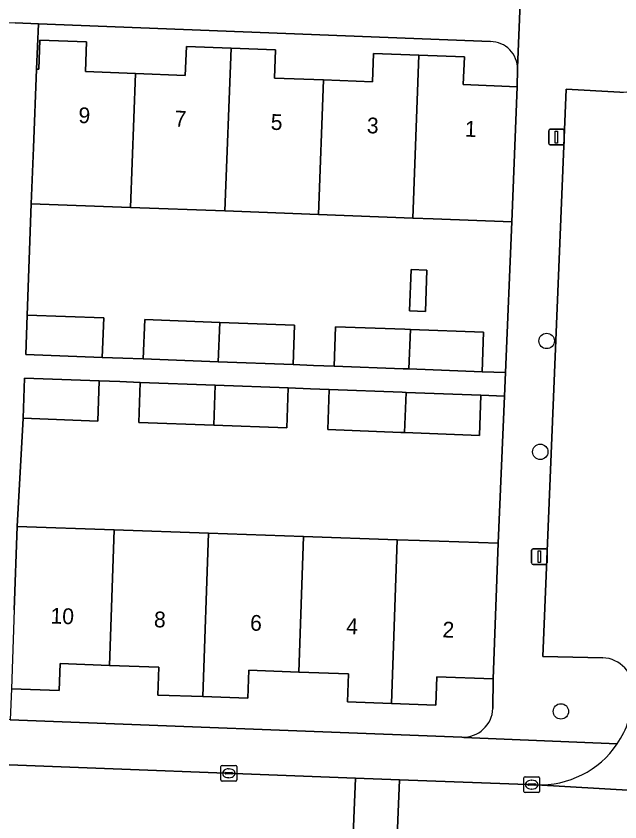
# Model space of a CAD drawing. Extents: x 161354 to 162026, y 386504 to 387460.
# Drawn here: x 161542.8 to 161581.1, y 386929.5 to 386980.6 of the extents above; entities that cross this region are included whole.
import ezdxf

# ---------------------------------------------------------------- set-up
doc = ezdxf.new("R2010")
doc.units = 0
for name, color, linetype in [('IMGEO_Boom', 7, 'Continuous'), ('IMGEO_Erf', 7, 'Continuous'), ('IMGEO_Kolk', 7, 'Continuous'), ('IMGEO_Lichtmast', 7, 'Continuous'), ('IMGEO_Muur', 7, 'Continuous'), ('IMGEO_Pand', 7, 'Continuous'), ('IMGEO_Pand_nummerreeks', 7, 'Continuous'), ('IMGEO_Parkeervlak_open', 7, 'Continuous'), ('IMGEO_Rijbaan_lokaal_open', 7, 'Continuous'), ('IMGEO_Voetpad_open', 7, 'Continuous')]:
    doc.layers.add(name, color=color, linetype=linetype)

msp = doc.modelspace()

# ---------------------------------------------------------------- linework, layer by layer
at = {"layer": 'IMGEO_Boom'}
for centre in [(161576.456, 386959.978), (161576.051, 386952.949), (161577.359, 386936.485)]:
    msp.add_circle(centre, 0.489, dxfattribs=at)
at = {"layer": 'IMGEO_Erf'}
for points in [[(161572.89, 386978.96), (161544.223, 386980.088), (161544.089, 386977.213), (161544.244, 386977.207), (161544.313, 386979.048), (161547.269, 386978.937), (161547.198, 386977.059), (161550.368, 386976.939), (161553.535, 386976.82), (161553.604, 386978.661)], [(161553.604, 386978.661), (161556.435, 386978.554), (161559.267, 386978.447), (161559.199, 386976.646), (161562.302, 386976.529), (161565.405, 386976.412), (161565.473, 386978.211), (161568.355, 386978.102), (161571.235, 386977.994), (161571.169, 386976.231), (161574.576, 386976.102), (161574.601, 386977.204)], [(161573.045, 386936.667), (161573.073, 386938.545), (161569.482, 386938.672), (161569.419, 386936.888), (161566.62, 386936.987), (161563.821, 386937.085), (161563.884, 386938.87), (161560.728, 386938.981), (161557.571, 386939.093), (161557.509, 386937.322), (161554.652, 386937.423), (161551.797, 386937.524), (161551.859, 386939.297), (161548.728, 386939.407), (161545.596, 386939.517), (161545.536, 386937.817), (161542.505, 386937.924), (161542.434, 386935.944), (161571.082, 386934.853)]]:
    msp.add_lwpolyline(points, dxfattribs=at)
for points in [[(161574.253, 386967.534), (161569.257, 386967.722), (161567.973, 386967.77), (161561.986, 386967.996), (161556.053, 386968.22), (161550.054, 386968.446), (161543.767, 386968.683), (161543.51, 386961.618), (161548.368, 386961.435), (161548.273, 386958.935), (161549.572, 386958.886), (161550.871, 386958.837), (161550.966, 386961.337), (161555.717, 386961.158), (161560.467, 386960.979), (161560.373, 386958.479), (161561.672, 386958.43), (161562.971, 386958.381), (161563.065, 386960.881), (161567.456, 386960.716), (161567.815, 386960.702), (161572.452, 386960.528), (161572.358, 386958.028), (161573.842, 386957.972)], [(161567.852, 386964.503), (161568.858, 386964.466), (161568.761, 386961.847), (161567.755, 386961.884)], [(161573.778, 386956.472), (161572.289, 386956.536), (161572.193, 386953.992), (161567.448, 386954.171), (161567.197, 386954.18), (161562.58, 386954.354), (161562.671, 386956.898), (161561.485, 386956.943), (161560.058, 386956.997), (161559.969, 386954.459), (161555.341, 386954.627), (161550.586, 386954.809), (161550.677, 386957.35), (161549.378, 386957.399), (161548.079, 386957.448), (161547.988, 386954.901), (161543.246, 386955.083), (161542.869, 386948.221), (161549.029, 386948.003), (161555.015, 386947.792), (161561.029, 386947.58), (161566.984, 386947.369), (161568.381, 386947.32), (161573.377, 386947.144)]]:
    msp.add_lwpolyline(points, close=True, dxfattribs=at)
for centre, radius, start, end in [((161572.894, 386977.252), 1.708, 358.3868, 90.1259), ((161571.154, 386936.745), 1.893, 267.8297, 357.6521)]:
    msp.add_arc(centre, radius, start, end, dxfattribs=at)
at = {"layer": 'IMGEO_Kolk'}
for p, q in [((161555.796, 386932.137), (161555.796, 386932.989)), ((161555.871, 386933.063), (161556.723, 386933.063)), ((161556.797, 386932.989), (161556.797, 386932.137)), ((161556.055, 386932.557), (161556.055, 386932.569)), ((161556.493, 386932.52), (161556.095, 386932.52)), ((161556.098, 386932.606), (161556.496, 386932.606)), ((161556.284, 386932.843), (161556.309, 386932.843)), ((161556.539, 386932.569), (161556.539, 386932.557)), ((161556.723, 386932.063), (161555.871, 386932.063)), ((161556.307, 386932.283), (161556.282, 386932.283)), ((161575.011, 386931.415), (161575.011, 386932.267)), ((161575.086, 386932.341), (161575.938, 386932.341)), ((161575.499, 386932.121), (161575.524, 386932.121)), ((161576.012, 386932.267), (161576.012, 386931.415)), ((161575.27, 386931.835), (161575.27, 386931.847)), ((161575.708, 386931.798), (161575.31, 386931.798)), ((161575.313, 386931.884), (161575.711, 386931.884)), ((161575.522, 386931.561), (161575.497, 386931.561)), ((161575.754, 386931.847), (161575.754, 386931.835)), ((161575.938, 386931.341), (161575.086, 386931.341))]:
    msp.add_line(p, q, dxfattribs=at)
for points in [[(161555.796, 386932.137), (161555.796, 386932.989)], [(161555.871, 386933.063), (161556.723, 386933.063)], [(161556.797, 386932.989), (161556.797, 386932.137)], [(161556.723, 386932.063), (161555.871, 386932.063)], [(161575.011, 386931.415), (161575.011, 386932.267)], [(161575.086, 386932.341), (161575.938, 386932.341)], [(161576.012, 386932.267), (161576.012, 386931.415)], [(161575.938, 386931.341), (161575.086, 386931.341)]]:
    msp.add_lwpolyline(points, dxfattribs=at)
for centre, radius, start, end in [((161555.873, 386932.987), 0.0765, 91.552, 178.448), ((161555.873, 386932.987), 0.0765, 91.552, 178.448), ((161556.721, 386932.987), 0.0765, 1.552, 88.448), ((161556.721, 386932.987), 0.0765, 1.552, 88.448), ((161556.095, 386932.566), 0.0403, 85.8775, 175.7526), ((161556.092, 386932.556), 0.0366, 178.938, 274.7102), ((161556.496, 386932.563), 0.043, 264.8664, 352.4533), ((161556.5, 386932.568), 0.0386, 1.7309, 96.639), ((161555.873, 386932.139), 0.0765, 181.552, 268.448), ((161555.873, 386932.139), 0.0765, 181.552, 268.448), ((161556.721, 386932.139), 0.0765, 271.552, 358.448), ((161556.721, 386932.139), 0.0765, 271.552, 358.448), ((161575.088, 386932.265), 0.0765, 91.552, 178.448), ((161575.088, 386932.265), 0.0765, 91.552, 178.448), ((161575.936, 386932.265), 0.0765, 1.552, 88.448), ((161575.936, 386932.265), 0.0765, 1.552, 88.448), ((161575.31, 386931.844), 0.0403, 85.8775, 175.7526), ((161575.307, 386931.834), 0.0366, 178.938, 274.7102), ((161575.711, 386931.841), 0.043, 264.8664, 352.4533), ((161575.715, 386931.846), 0.0386, 1.7309, 96.639), ((161575.088, 386931.417), 0.0765, 181.552, 268.448), ((161575.088, 386931.417), 0.0765, 181.552, 268.448), ((161575.936, 386931.417), 0.0765, 271.552, 358.448), ((161575.936, 386931.417), 0.0765, 271.552, 358.448)]:
    msp.add_arc(centre, radius, start, end, dxfattribs=at)
for centre, major_axis, ratio, start_param, end_param in [((161556.283, 386932.563), (-0.387, 0.002), 0.722429, 4.712389, 7.853982), ((161556.308, 386932.563), (-0.39, 0.002), 0.717154, 1.570796, 4.712389), ((161575.498, 386931.841), (-0.387, 0.002), 0.722429, 4.712389, 7.853982), ((161575.523, 386931.841), (-0.39, 0.002), 0.717154, 1.570796, 4.712389)]:
    msp.add_ellipse(centre, major_axis=major_axis, ratio=ratio, start_param=start_param, end_param=end_param, dxfattribs=at)
at = {"layer": 'IMGEO_Lichtmast'}
for p, q in [((161576.684, 386973.405), (161577.474, 386973.405)), ((161577.474, 386973.405), (161576.684, 386973.405)), ((161576.584, 386972.505), (161576.584, 386973.305)), ((161576.584, 386973.305), (161576.584, 386972.505)), ((161577.574, 386973.305), (161577.574, 386972.505)), ((161577.574, 386972.505), (161577.574, 386973.305)), ((161577.474, 386972.405), (161576.684, 386972.405)), ((161576.684, 386972.405), (161577.474, 386972.405)), ((161575.605, 386946.801), (161576.395, 386946.801)), ((161576.395, 386946.801), (161575.605, 386946.801)), ((161575.505, 386945.901), (161575.505, 386946.701)), ((161575.505, 386946.701), (161575.505, 386945.901)), ((161576.495, 386946.701), (161576.495, 386945.901)), ((161576.495, 386945.901), (161576.495, 386946.701)), ((161576.395, 386945.801), (161575.605, 386945.801)), ((161575.605, 386945.801), (161576.395, 386945.801))]:
    msp.add_line(p, q, dxfattribs=at)
for points in [[(161577.004, 386973.28), (161577.154, 386973.28), (161577.154, 386972.53), (161577.004, 386972.53), (161577.004, 386973.28)], [(161575.925, 386946.676), (161576.075, 386946.676), (161576.075, 386945.926), (161575.925, 386945.926), (161575.925, 386946.676)]]:
    msp.add_lwpolyline(points, dxfattribs=at)
for centre, start, end in [((161576.684, 386973.305), 90, 180), ((161576.684, 386973.305), 90, 180), ((161577.474, 386973.305), 0, 90), ((161577.474, 386973.305), 360, 90), ((161576.684, 386972.505), 180, 270), ((161576.684, 386972.505), 180, 270), ((161577.474, 386972.505), 270, 0), ((161577.474, 386972.505), 270, 0), ((161575.605, 386946.701), 90, 180), ((161575.605, 386946.701), 90, 180), ((161576.395, 386946.701), 0, 90), ((161576.395, 386946.701), 360, 90), ((161575.605, 386945.901), 180, 270), ((161575.605, 386945.901), 180, 270), ((161576.395, 386945.901), 270, 0), ((161576.395, 386945.901), 270, 0)]:
    msp.add_arc(centre, 0.1, start, end, dxfattribs=at)
at = {"layer": 'IMGEO_Muur'}
for points in [[(161574.253, 386967.534), (161573.842, 386957.972)], [(161573.778, 386956.48), (161573.377, 386947.144)]]:
    msp.add_lwpolyline(points, dxfattribs=at)
at = {"layer": 'IMGEO_Pand'}
for points in [[(161550.368, 386976.939), (161547.198, 386977.059), (161547.269, 386978.937), (161544.313, 386979.048), (161544.244, 386977.207), (161544.089, 386977.213), (161543.9, 386972.217), (161543.767, 386968.683), (161550.054, 386968.446)], [(161550.054, 386968.446), (161556.053, 386968.22), (161556.435, 386978.554), (161553.604, 386978.661), (161553.535, 386976.82), (161550.368, 386976.939)], [(161556.053, 386968.22), (161561.986, 386967.996), (161562.302, 386976.529), (161559.199, 386976.646), (161559.267, 386978.447), (161556.435, 386978.554)], [(161568.355, 386978.102), (161565.473, 386978.211), (161565.405, 386976.412), (161562.302, 386976.529), (161561.986, 386967.996), (161567.973, 386967.77)], [(161574.576, 386976.102), (161571.169, 386976.231), (161571.235, 386977.994), (161568.355, 386978.102), (161567.973, 386967.77), (161569.257, 386967.722), (161574.253, 386967.534)], [(161567.852, 386964.503), (161567.755, 386961.884), (161568.761, 386961.847), (161568.858, 386964.466)], [(161548.368, 386961.435), (161543.51, 386961.618), (161543.416, 386959.118), (161548.273, 386958.935)], [(161555.717, 386961.158), (161550.966, 386961.337), (161550.871, 386958.837), (161555.623, 386958.658)], [(161560.467, 386960.979), (161555.717, 386961.158), (161555.623, 386958.658), (161560.373, 386958.479)], [(161567.815, 386960.702), (161567.456, 386960.716), (161563.065, 386960.881), (161562.971, 386958.381), (161567.362, 386958.216), (161567.72, 386958.203)], [(161567.72, 386958.203), (161572.358, 386958.028), (161572.452, 386960.528), (161567.815, 386960.702)], [(161548.079, 386957.448), (161543.342, 386957.627), (161543.246, 386955.083), (161547.988, 386954.901)], [(161555.431, 386957.171), (161550.677, 386957.35), (161550.586, 386954.809), (161555.341, 386954.627)], [(161560.058, 386956.997), (161555.431, 386957.171), (161555.341, 386954.627), (161559.969, 386954.459)], [(161567.539, 386956.715), (161567.293, 386956.724), (161562.671, 386956.898), (161562.58, 386954.354), (161567.197, 386954.18), (161567.448, 386954.171)], [(161567.448, 386954.171), (161572.193, 386953.992), (161572.289, 386956.536), (161567.539, 386956.715)], [(161549.029, 386948.003), (161542.869, 386948.221), (161542.682, 386942.921), (161542.505, 386937.924), (161545.536, 386937.817), (161545.596, 386939.517), (161548.728, 386939.407)], [(161555.015, 386947.792), (161549.029, 386948.003), (161548.728, 386939.407), (161551.859, 386939.297), (161551.797, 386937.524), (161554.652, 386937.423)], [(161561.029, 386947.58), (161555.015, 386947.792), (161554.652, 386937.423), (161557.509, 386937.322), (161557.571, 386939.093), (161560.728, 386938.981)], [(161566.984, 386947.369), (161561.029, 386947.58), (161560.728, 386938.981), (161563.884, 386938.87), (161563.821, 386937.085), (161566.62, 386936.987)], [(161573.377, 386947.144), (161568.381, 386947.32), (161566.984, 386947.369), (161566.62, 386936.987), (161569.419, 386936.888), (161569.482, 386938.672), (161573.073, 386938.545)]]:
    msp.add_lwpolyline(points, close=True, dxfattribs=at)
at = {"layer": 'IMGEO_Parkeervlak_open'}
msp.add_lwpolyline([(161581.101, 386975.756), (161577.683, 386975.951), (161576.224, 386939.966), (161580.01, 386939.886)], dxfattribs=at)
for centre, radius, start, end in [((161581.234, 386978.105), 2.352, 266.7507, 349.3295), ((161579.938, 386937.86), 2.027, 358.4187, 87.9776)]:
    msp.add_arc(centre, radius, start, end, dxfattribs=at)
at = {"layer": 'IMGEO_Rijbaan_lokaal_open'}
for points in [[(161564.329, 386932.26), (161541.236, 386933.129), (161522.579, 386933.83), (161517.964, 386934.004)], [(161517.752, 386926.979), (161564.038, 386925.094), (161564.329, 386932.26)], [(161616.458, 386926.031), (161613.881, 386927.135), (161613.577, 386927.247), (161612.449, 386927.671), (161610.763, 386928.26), (161605.593, 386929.698), (161604.597, 386929.83), (161601.539, 386930.333), (161598.333, 386930.613), (161592.141, 386930.873), (161575.793, 386931.829), (161567.116, 386932.155), (161566.824, 386924.98), (161576.41, 386924.59), (161580.19, 386924.436), (161597.994, 386923.524), (161601.18, 386923.286)], [(161575.793, 386931.829), (161592.141, 386930.873)]]:
    msp.add_lwpolyline(points, dxfattribs=at)
msp.add_lwpolyline([(161564.038, 386925.094), (161566.824, 386924.98), (161567.116, 386932.155), (161564.329, 386932.26)], close=True, dxfattribs=at)
for centre, radius, start, end in [((161576.018, 386937.768), 5.941, 325.7399, 357.6894), ((161576.016, 386937.767), 5.942, 267.8501, 325.7521)]:
    msp.add_arc(centre, radius, start, end, dxfattribs=at)
at = {"layer": 'IMGEO_Voetpad_open'}
for points in [[(161580.96, 387038.703), (161580.915, 387036.962), (161580.584, 387028.433), (161580.21, 387018.791), (161580.155, 387017.307), (161579.791, 387007.89), (161579.49, 387000), (161579.463, 386999.295), (161579.468, 386998.517), (161579.473, 386998.451), (161579.237, 386993.49), (161579.097, 386989.799), (161578.793, 386981.805), (161576.794, 386981.877), (161574.796, 386981.95), (161574.614, 386977.295), (161574.601, 386977.204), (161574.576, 386976.102), (161574.253, 386967.534), (161573.842, 386957.972), (161573.778, 386956.472), (161573.377, 386947.144), (161573.073, 386938.545), (161573.045, 386936.667)], [(161577.435, 386996.617), (161542.927, 386997.868), (161541.325, 386997.926), (161541.246, 386995.919), (161541.144, 386993.336), (161540.958, 386988.64), (161540.773, 386983.95), (161540.626, 386980.23), (161542.74, 386980.147), (161544.223, 386980.088), (161572.89, 386978.96)], [(161574.601, 386977.204), (161574.614, 386977.295), (161574.796, 386981.95), (161554.803, 386982.675), (161552.805, 386982.748), (161550.806, 386982.82), (161551.11, 386990.814)], [(161542.682, 386942.921), (161542.869, 386948.221), (161543.246, 386955.083), (161543.342, 386957.627), (161548.079, 386957.448), (161549.378, 386957.399), (161550.677, 386957.35), (161555.431, 386957.171), (161560.058, 386956.997), (161561.485, 386956.943), (161562.671, 386956.898), (161567.293, 386956.724), (161567.539, 386956.715), (161572.289, 386956.536), (161573.778, 386956.472), (161573.842, 386957.972), (161572.358, 386958.028), (161567.72, 386958.203), (161567.362, 386958.216), (161562.971, 386958.381), (161561.672, 386958.43), (161560.373, 386958.479), (161555.623, 386958.658), (161550.871, 386958.837), (161549.572, 386958.886), (161548.273, 386958.935), (161543.416, 386959.118), (161543.51, 386961.618), (161543.767, 386968.683), (161543.9, 386972.217), (161544.089, 386977.213), (161544.223, 386980.088), (161542.74, 386980.147)], [(161580.01, 386939.886), (161576.224, 386939.966), (161577.683, 386975.951), (161581.101, 386975.756)], [(161580.928, 386934.423), (161571.199, 386934.835), (161571.082, 386934.853), (161542.434, 386935.944), (161540.758, 386936.008), (161523.218, 386936.676), (161517.687, 386936.886)], [(161571.082, 386934.853), (161571.199, 386934.835), (161580.928, 386934.423)], [(161517.964, 386934.004), (161522.579, 386933.83), (161522.599, 386934.329), (161541.256, 386933.628), (161541.236, 386933.129), (161564.329, 386932.26), (161567.116, 386932.155), (161575.793, 386931.829)]]:
    msp.add_lwpolyline(points, dxfattribs=at)
for centre, radius, start, end in [((161572.894, 386977.252), 1.708, 358.3868, 90.1259), ((161581.234, 386978.105), 2.352, 266.7507, 349.3295), ((161579.938, 386937.86), 2.027, 358.4187, 87.9776), ((161576.018, 386937.768), 5.941, 325.7399, 357.6894), ((161571.154, 386936.745), 1.893, 267.8297, 357.6521), ((161576.016, 386937.767), 5.942, 267.8501, 325.7521)]:
    msp.add_arc(centre, radius, start, end, dxfattribs=at)

# ---------------------------------------------------------------- texts
at = {"layer": 'IMGEO_Pand_nummerreeks'}
for s, rotation, p in [('9', 357.9819, (161546.745, 386973.801)), ('7', 357.9819, (161552.843, 386973.586)), ('5', 357.9819, (161558.941, 386973.371)), ('3', 357.9832, (161565.038, 386973.156)), ('1', 357.9819, (161571.25, 386972.937)), ('10', 357.9754, (161544.973, 386942.06)), ('8', 357.9754, (161551.535, 386941.828)), ('6', 357.9754, (161557.633, 386941.612)), ('4', 357.9754, (161563.734, 386941.397)), ('2', 357.9754, (161569.834, 386941.181))]:
    msp.add_text(s, height=1, rotation=rotation, dxfattribs=at).set_placement(p)

doc.saveas('drawing.dxf')
